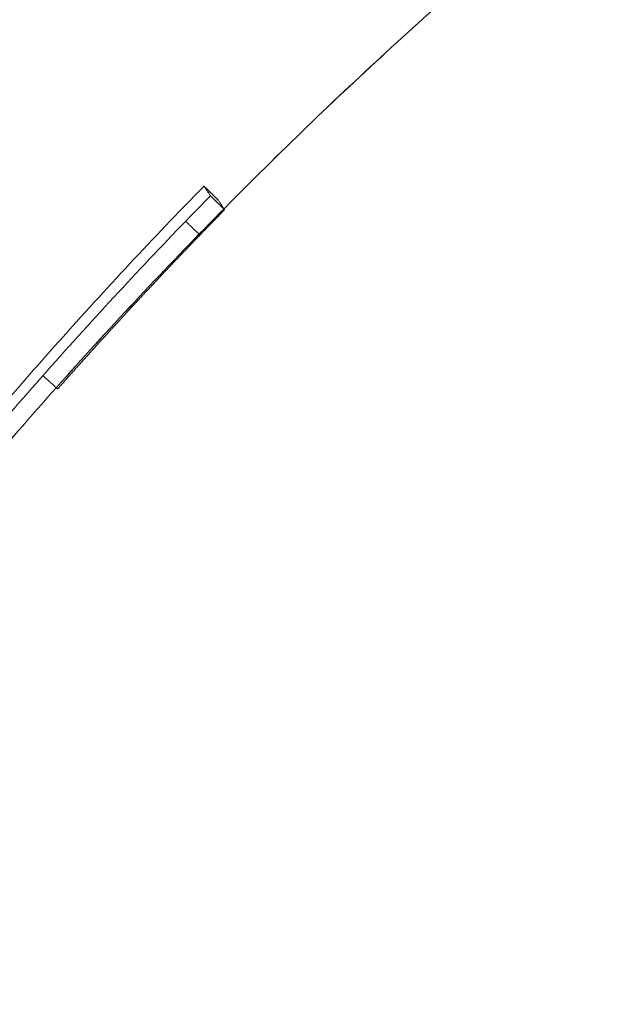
# Model space of a CAD drawing. Header units: millimetres. Extents: x 0 to 594, y 0 to 420.
# Tile 786 of 1056: x 423.56 to 425.06, y 165.28 to 167.76. Entities that reach past the tile are written whole.
import ezdxf

# ---------------------------------------------------------------- set-up
doc = ezdxf.new("R2010")
doc.units = ezdxf.units.MM
doc.layers.add('1', color=7, linetype='Continuous', true_color=0xffffff)

msp = doc.modelspace()

# ---------------------------------------------------------------- linework, layer by layer
at = {"layer": '1', "color": 155, "linetype": 'Continuous', "lineweight": 18}
for points, degree, knots in [([(427.0609, 172.1184), (426.9587, 172.023), (426.7329, 171.8091), (426.3101, 171.3928), (425.8716, 170.938), (425.3722, 170.3882), (424.9821, 169.9287), (424.6937, 169.5711), (424.5121, 169.3387), (424.3616, 169.1406), (424.2353, 168.9705), (424.1032, 168.7887), (423.9439, 168.5637), (423.7479, 168.2766), (423.5312, 167.9447), (423.3211, 167.6058), (423.1241, 167.2712), (422.9491, 166.9589), (422.7909, 166.6619), (422.6583, 166.4013), (422.5527, 166.185), (422.4725, 166.0151), (422.4081, 165.8753), (422.3562, 165.7598), (422.2887, 165.6068), (422.2076, 165.4163), (422.122, 165.2045), (422.0413, 164.9979), (421.9646, 164.7977), (421.89, 164.5993), (421.8173, 164.4025), (421.7487, 164.2138), (421.6853, 164.0365), (421.6255, 163.8662), (421.5715, 163.7096), (421.5178, 163.5514), (421.4655, 163.3936), (421.4149, 163.2377), (421.3717, 163.1011), (421.3346, 162.9811), (421.3027, 162.8756), (421.2739, 162.7784), (421.2481, 162.6893), (421.2239, 162.6038), (421.1874, 162.4729), (421.1452, 162.3145), (421.1035, 162.1495), (421.0721, 162.0202), (421.0554, 161.9445), (421.0473, 161.9013), (421.0442, 161.8815), (421.0431, 161.8723), (421.0428, 161.8695)], 3, [0, 0, 0, 0, 0.014226, 0.030268, 0.058986, 0.087709, 0.11712, 0.130884, 0.142908, 0.153123, 0.161529, 0.169244, 0.180866, 0.194752, 0.210902, 0.228476, 0.242569, 0.25691, 0.270511, 0.282108, 0.291854, 0.299522, 0.305153, 0.310522, 0.316611, 0.330669, 0.34749, 0.364798, 0.384286, 0.406006, 0.429964, 0.456657, 0.484408, 0.511013, 0.536434, 0.560668, 0.590611, 0.618519, 0.644392, 0.665774, 0.685534, 0.703673, 0.720191, 0.735096, 0.749509, 0.792964, 0.839045, 0.887763, 0.939122, 0.963039, 0.987483, 1, 1, 1, 1]), ([(427.5249, 148.1682), (426.6942, 148.5539), (424.9578, 149.7141), (423.3037, 151.3682), (422.0041, 153.3131), (421.109, 155.4742), (420.6526, 157.7685), (420.6526, 160.1076), (421.109, 162.4019), (422.0041, 164.563), (423.3037, 166.5079), (424.9577, 168.162), (426.6942, 169.3222), (427.5249, 169.7079)], 2, [0, 0, 0, 0.067892, 0.154314, 0.240735, 0.327157, 0.413578, 0.5, 0.586421, 0.672842, 0.759264, 0.845685, 0.932107, 1, 1, 1]), ([(427.5249, 148.1682), (426.6942, 148.5539), (424.9578, 149.7141), (423.3037, 151.3682), (422.0041, 153.3131), (421.109, 155.4742), (420.6526, 157.7685), (420.6526, 160.1076), (421.109, 162.4019), (422.0041, 164.563), (423.3037, 166.5079), (424.9577, 168.162), (426.4392, 169.1519), (426.9779, 169.4366)], 2, [0, 0, 0, 0.069467, 0.157892, 0.246316, 0.334741, 0.423166, 0.51159, 0.600015, 0.68844, 0.776864, 0.865289, 0.953714, 1, 1, 1]), ([(424.0644, 167.3047), (424.0657, 167.3027), (424.0681, 167.2992), (424.072, 167.2932), (424.0758, 167.2873), (424.0788, 167.2829), (424.0801, 167.2809)], 3, [0, 0, 0, 0, 0.25, 0.4375, 0.75, 1, 1, 1, 1]), ([(424.0802, 167.2807), (424.0801, 167.2805), (424.0798, 167.2802), (424.0775, 167.2777), (424.0737, 167.2738), (424.0683, 167.2683), (424.0614, 167.2612), (424.053, 167.2526), (424.043, 167.2423), (424.0316, 167.2305), (424.0227, 167.2213), (424.0182, 167.2167)], 3, [0, 0, 0, 0, 0.111122, 0.222265, 0.333412, 0.44455, 0.555668, 0.666764, 0.777842, 0.888913, 1, 1, 1, 1]), ([(423.1102, 166.2807), (423.1617, 166.3479), (423.2142, 166.4148), (423.3147, 166.5403), (423.3628, 166.5989), (423.4939, 166.7563), (423.5633, 166.8361), (423.6076, 166.8864)], 3, [0, 0, 0, 0, 0.25, 0.25, 0.5, 0.5, 1, 1, 1, 1]), ([(423.6223, 166.8622), (423.5778, 166.8119), (423.5078, 166.7322), (423.3757, 166.5751), (423.3272, 166.5166), (423.2259, 166.3914), (423.173, 166.3248), (423.121, 166.2578)], 3, [0, 0, 0, 0, 0.5, 0.5, 0.75, 0.75, 1, 1, 1, 1])]:
    msp.add_open_spline(points, degree=degree, knots=knots, dxfattribs=at)
for points, degree in [([(423.9661, 167.2759), (424.0076, 167.319), (424.0283, 167.34), (424.0284, 167.3399)], 3), ([(424.0642, 167.305), (424.0284, 167.3399)], 1), ([(424.0284, 167.3399), (424.0285, 167.3398), (424.0285, 167.3397), (424.0286, 167.3396)], 3), ([(424.0286, 167.3396), (424.034, 167.3316), (424.0391, 167.3238), (424.0444, 167.316)], 3), ([(424.0446, 167.3157), (424.0447, 167.3156), (424.0239, 167.2945), (423.9823, 167.2515)], 3), ([(424.0444, 167.316), (424.0445, 167.3159), (424.0446, 167.3158), (424.0446, 167.3157)], 3), ([(424.0642, 167.305), (424.0643, 167.3049), (424.0643, 167.3048), (424.0644, 167.3047)], 3), ([(423.6076, 166.8864), (423.7252, 167.02), (423.8448, 167.1499), (423.9661, 167.2759)], 3), ([(424.0801, 167.2809), (424.0801, 167.2808), (424.0802, 167.2808), (424.0802, 167.2807)], 3), ([(423.9823, 167.2515), (423.8606, 167.1256), (423.7405, 166.9958), (423.6223, 166.8622)], 3)]:
    msp.add_open_spline(points, degree=degree, dxfattribs=at)
at = {"layer": '1', "color": 155, "linetype": 'Continuous', "lineweight": 13}
for points, degree in [([(424.0644, 167.3047), (424.0286, 167.3396)], 1), ([(424.0801, 167.2809), (424.0444, 167.316)], 1), ([(424.0802, 167.2807), (424.0446, 167.3157)], 1), ([(424.0801, 167.2809), (424.0801, 167.2808), (424.0802, 167.2808), (424.0802, 167.2807)], 3), ([(424.0182, 167.2167), (423.9823, 167.2515)], 1), ([(423.6597, 166.829), (423.6223, 166.8622)], 1)]:
    msp.add_open_spline(points, degree=degree, dxfattribs=at)
for points, knots in [([(424.0802, 167.2807), (424.0802, 167.2806), (424.0802, 167.2806), (424.0802, 167.2806), (424.0801, 167.2805), (424.0801, 167.2805), (424.08, 167.2804), (424.08, 167.2804), (424.0799, 167.2803), (424.0798, 167.2802), (424.0797, 167.2801), (424.0796, 167.28), (424.0795, 167.2799), (424.0794, 167.2798), (424.0793, 167.2796), (424.0792, 167.2795), (424.079, 167.2793), (424.0789, 167.2792), (424.0787, 167.279), (424.0785, 167.2788), (424.0784, 167.2787), (424.0782, 167.2785), (424.078, 167.2783), (424.0778, 167.278), (424.0775, 167.2778), (424.0773, 167.2776), (424.0771, 167.2774), (424.0769, 167.2771), (424.0766, 167.2769), (424.0764, 167.2766), (424.0761, 167.2763), (424.0758, 167.276), (424.0755, 167.2757), (424.0752, 167.2754), (424.0749, 167.2751), (424.0746, 167.2748), (424.0743, 167.2745), (424.074, 167.2741), (424.0736, 167.2738), (424.0733, 167.2734), (424.0729, 167.2731), (424.0726, 167.2727), (424.0722, 167.2723), (424.0718, 167.2719), (424.0714, 167.2715), (424.071, 167.2711), (424.0706, 167.2707), (424.0702, 167.2703), (424.0698, 167.2698), (424.0694, 167.2694), (424.0689, 167.2689), (424.0685, 167.2685), (424.068, 167.268), (424.0675, 167.2675), (424.0671, 167.267), (424.0666, 167.2665), (424.0661, 167.266), (424.0656, 167.2655), (424.0651, 167.265), (424.0645, 167.2644), (424.064, 167.2639), (424.0635, 167.2633), (424.0629, 167.2628), (424.0624, 167.2622), (424.0618, 167.2616), (424.0612, 167.261), (424.0606, 167.2604), (424.0601, 167.2598), (424.0595, 167.2592), (424.0588, 167.2586), (424.0582, 167.2579), (424.0576, 167.2573), (424.057, 167.2567), (424.0563, 167.256), (424.0557, 167.2553), (424.055, 167.2546), (424.0543, 167.2539), (424.0537, 167.2533), (424.053, 167.2525), (424.0523, 167.2518), (424.0516, 167.2511), (424.0508, 167.2504), (424.0501, 167.2496), (424.0494, 167.2489), (424.0486, 167.2481), (424.0479, 167.2473), (424.0471, 167.2466), (424.0464, 167.2458), (424.0456, 167.245), (424.0448, 167.2442), (424.044, 167.2433), (424.0432, 167.2425), (424.0424, 167.2417), (424.0416, 167.2408), (424.0408, 167.24), (424.0399, 167.2391), (424.0391, 167.2382), (424.0382, 167.2374), (424.0374, 167.2365), (424.0365, 167.2356), (424.0356, 167.2347), (424.0347, 167.2337), (424.0338, 167.2328), (424.0329, 167.2319), (424.032, 167.2309), (424.0311, 167.23), (424.0301, 167.229), (424.0292, 167.228), (424.0282, 167.2271), (424.0273, 167.2261), (424.0263, 167.2251), (424.0253, 167.2241), (424.0243, 167.223), (424.0233, 167.222), (424.0223, 167.221), (424.0213, 167.2199), (424.0203, 167.2189), (424.0193, 167.2178), (424.0186, 167.2171), (424.0182, 167.2167)], [0, 0, 0, 0, 0.02521, 0.033613, 0.042017, 0.050421, 0.058825, 0.06723, 0.075634, 0.084039, 0.092444, 0.100849, 0.109254, 0.117659, 0.126064, 0.13447, 0.142875, 0.151281, 0.159687, 0.168092, 0.176498, 0.184904, 0.19331, 0.201716, 0.210122, 0.218528, 0.226934, 0.23534, 0.243747, 0.252153, 0.260559, 0.268965, 0.277371, 0.285777, 0.294183, 0.302589, 0.310995, 0.319401, 0.327807, 0.336213, 0.344619, 0.353024, 0.36143, 0.369836, 0.378241, 0.386646, 0.395052, 0.403457, 0.411862, 0.420267, 0.428672, 0.437077, 0.445482, 0.453886, 0.462291, 0.470695, 0.4791, 0.487504, 0.495908, 0.504312, 0.512716, 0.521119, 0.529523, 0.537926, 0.546329, 0.554733, 0.563136, 0.571538, 0.579941, 0.588344, 0.596746, 0.605149, 0.613551, 0.621953, 0.630355, 0.638757, 0.647159, 0.65556, 0.663962, 0.672363, 0.680765, 0.689166, 0.697567, 0.705968, 0.714369, 0.72277, 0.73117, 0.739571, 0.747972, 0.756372, 0.764773, 0.773173, 0.781574, 0.789974, 0.798374, 0.806775, 0.815175, 0.823575, 0.831975, 0.840376, 0.848776, 0.857176, 0.865577, 0.873977, 0.882378, 0.890779, 0.899179, 0.90758, 0.915981, 0.924382, 0.932783, 0.941185, 0.949586, 0.957988, 0.96639, 0.974792, 0.983194, 0.991597, 1, 1, 1, 1]), ([(424.0182, 167.2167), (424.0156, 167.214), (424.0103, 167.2085), (424.0024, 167.2003), (423.9945, 167.1921), (423.9867, 167.1839), (423.9788, 167.1757), (423.9709, 167.1675), (423.963, 167.1592), (423.9551, 167.1509), (423.9473, 167.1427), (423.9394, 167.1344), (423.9316, 167.1261), (423.9237, 167.1178), (423.9159, 167.1095), (423.908, 167.1012), (423.9002, 167.0928), (423.8923, 167.0845), (423.8845, 167.0761), (423.8767, 167.0677), (423.8689, 167.0594), (423.8611, 167.051), (423.8532, 167.0426), (423.8454, 167.0341), (423.8376, 167.0257), (423.8299, 167.0173), (423.8221, 167.0088), (423.8143, 167.0004), (423.8065, 166.9919), (423.7987, 166.9834), (423.791, 166.9749), (423.7832, 166.9664), (423.7754, 166.9579), (423.7677, 166.9494), (423.7599, 166.9409), (423.7522, 166.9323), (423.7445, 166.9238), (423.7367, 166.9152), (423.729, 166.9066), (423.7213, 166.8981), (423.7136, 166.8895), (423.7058, 166.8809), (423.6981, 166.8722), (423.6904, 166.8636), (423.6827, 166.855), (423.6751, 166.8463), (423.6674, 166.8377), (423.6623, 166.8319), (423.6597, 166.829)], [0, 0, 0, 0, 0.021739, 0.043478, 0.065217, 0.086957, 0.108696, 0.130435, 0.152174, 0.173913, 0.195652, 0.217391, 0.23913, 0.26087, 0.282609, 0.304348, 0.326087, 0.347826, 0.369565, 0.391304, 0.413043, 0.434783, 0.456522, 0.478261, 0.5, 0.521739, 0.543478, 0.565217, 0.586956, 0.608696, 0.630435, 0.652174, 0.673913, 0.695652, 0.717391, 0.73913, 0.76087, 0.782609, 0.804348, 0.826087, 0.847826, 0.869565, 0.891304, 0.913043, 0.934783, 0.956522, 0.978261, 1, 1, 1, 1])]:
    msp.add_open_spline(points, degree=3, knots=knots, dxfattribs=at)

doc.saveas('drawing.dxf')
